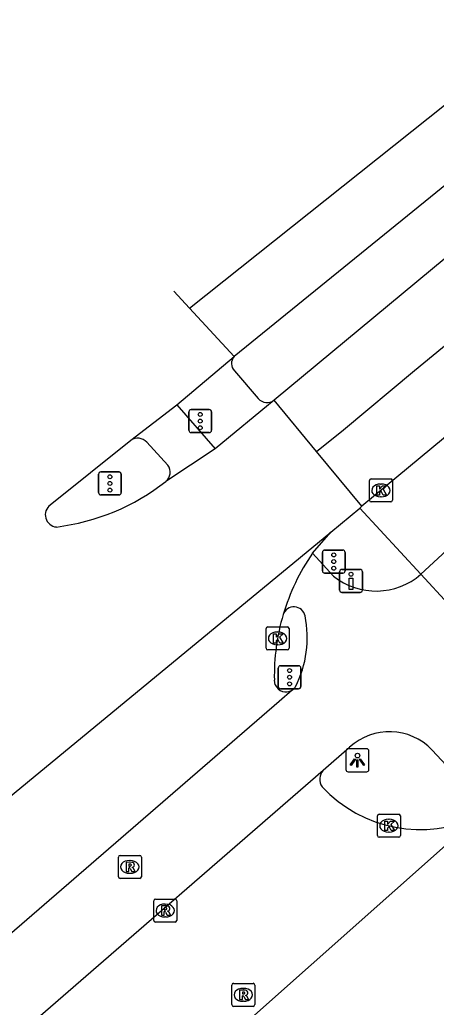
# Model space of a CAD drawing. Extents: x 157793 to 159380, y 380882 to 382313.
# Drawn here: x 159200.79 to 159218.91, y 382184.8 to 382227.74 of the extents above; entities that cross this region are included whole.
import ezdxf

# ---------------------------------------------------------------- set-up
doc = ezdxf.new("R2010")
doc.units = 0
for name, color, linetype in [('IMGEO_Drukknoppaal', 7, 'Continuous'), ('IMGEO_Fietspad_gesloten', 7, 'Continuous'), ('IMGEO_Kolk', 7, 'Continuous'), ('IMGEO_Lichtpunt', 7, 'Continuous'), ('IMGEO_Rijbaan_lokaal_gesloten', 7, 'Continuous'), ('IMGEO_Rijbaan_regionaal_gesloten', 7, 'Continuous'), ('IMGEO_Rioolput', 7, 'Continuous'), ('IMGEO_Verkeersregelinstallatiepaal', 7, 'Continuous'), ('IMGEO_Voetpad_open', 7, 'Continuous')]:
    doc.layers.add(name, color=color, linetype=linetype)

msp = doc.modelspace()

# ---------------------------------------------------------------- linework, layer by layer
at = {"layer": 'IMGEO_Drukknoppaal'}
for p, q in [((159214.706, 382202.939), (159214.706, 382203.739)), ((159214.706, 382203.739), (159214.706, 382202.939)), ((159214.806, 382203.839), (159215.596, 382203.839)), ((159215.596, 382203.839), (159214.806, 382203.839)), ((159215.696, 382203.739), (159215.696, 382202.939)), ((159215.696, 382202.939), (159215.696, 382203.739)), ((159215.596, 382202.839), (159214.806, 382202.839)), ((159214.806, 382202.839), (159215.596, 382202.839))]:
    msp.add_line(p, q, dxfattribs=at)
msp.add_lwpolyline([(159215.276, 382203.464), (159215.276, 382202.964), (159215.126, 382202.964), (159215.126, 382203.464), (159215.276, 382203.464)], dxfattribs=at)
msp.add_circle((159215.201, 382203.629), 0.085, dxfattribs=at)
for centre, start, end in [((159214.806, 382203.739), 90, 180), ((159214.806, 382203.739), 90, 180), ((159215.596, 382203.739), 0, 90), ((159215.596, 382203.739), 360, 90), ((159214.806, 382202.939), 180, 270), ((159214.806, 382202.939), 180, 270), ((159215.596, 382202.939), 270, 0), ((159215.596, 382202.939), 270, 0)]:
    msp.add_arc(centre, 0.1, start, end, dxfattribs=at)
at = {"layer": 'IMGEO_Fietspad_gesloten'}
for points in [[(159207.628, 382210.989), (159209.293, 382209.088)], [(159207.239, 382208.368), (159206.322, 382209.372)], [(159224.271, 382208.936), (159220.861, 382206.052), (159218.246, 382203.629)], [(159214.438, 382203.543), (159213.523, 382204.54)], [(159218.246, 382203.629), (159220.641, 382201.021)], [(159212.787, 382198.736), (159212.75, 382198.687)], [(159213.99, 382195.103), (159215.142, 382196.103)], [(159218.727, 382195.984), (159220.761, 382193.808)]]:
    msp.add_lwpolyline(points, dxfattribs=at)
for centre, radius, start, end in [((159205.916, 382208.99), 0.557, 43.2709, 122.4991), ((159206.815, 382208.067), 0.52, 309.7763, 35.4308), ((159216.29, 382205.881), 2.983, 231.6123, 310.9752), ((159212.721, 382201.715), 0.493, 11.8551, 161.3978), ((159208.538, 382200.88), 4.76, 333.2323, 11.347), ((159212.393, 382198.981), 0.462, 301.5238, 320.4944), ((159216.874, 382194.23), 2.551, 43.4253, 132.7724)]:
    msp.add_arc(centre, radius, start, end, dxfattribs=at)
at = {"layer": 'IMGEO_Kolk'}
for p, q in [((159216.002, 382206.847), (159216.002, 382207.699)), ((159216.077, 382207.773), (159216.929, 382207.773)), ((159216.49, 382207.553), (159216.515, 382207.553)), ((159217.003, 382207.699), (159217.003, 382206.847)), ((159216.513, 382206.993), (159216.488, 382206.993)), ((159216.929, 382206.773), (159216.077, 382206.773)), ((159211.506, 382200.411), (159211.506, 382201.263)), ((159211.581, 382201.337), (159212.433, 382201.337)), ((159211.994, 382201.117), (159212.019, 382201.117)), ((159212.507, 382201.263), (159212.507, 382200.411)), ((159212.017, 382200.557), (159211.992, 382200.557)), ((159212.433, 382200.337), (159211.581, 382200.337)), ((159216.349, 382192.265), (159216.349, 382193.117)), ((159216.424, 382193.191), (159217.276, 382193.191)), ((159216.837, 382192.971), (159216.862, 382192.971)), ((159217.35, 382193.117), (159217.35, 382192.265)), ((159216.86, 382192.411), (159216.835, 382192.411)), ((159217.276, 382192.191), (159216.424, 382192.191))]:
    msp.add_line(p, q, dxfattribs=at)
for points in [[(159216.002, 382206.847), (159216.002, 382207.699)], [(159216.077, 382207.773), (159216.929, 382207.773)], [(159216.323, 382207.473), (159216.446, 382207.473), (159216.446, 382207.322), (159216.576, 382207.473), (159216.74, 382207.473), (159216.594, 382207.322), (159216.747, 382207.073), (159216.595, 382207.073), (159216.51, 382207.237), (159216.446, 382207.17), (159216.446, 382207.073), (159216.323, 382207.073), (159216.323, 382207.473)], [(159217.003, 382207.699), (159217.003, 382206.847)], [(159216.929, 382206.773), (159216.077, 382206.773)], [(159211.506, 382200.411), (159211.506, 382201.263)], [(159211.581, 382201.337), (159212.433, 382201.337)], [(159211.827, 382201.037), (159211.95, 382201.037), (159211.95, 382200.886), (159212.08, 382201.037), (159212.244, 382201.037), (159212.098, 382200.886), (159212.251, 382200.637), (159212.099, 382200.637), (159212.014, 382200.801), (159211.95, 382200.734), (159211.95, 382200.637), (159211.827, 382200.637), (159211.827, 382201.037)], [(159212.507, 382201.263), (159212.507, 382200.411)], [(159212.433, 382200.337), (159211.581, 382200.337)], [(159216.349, 382192.265), (159216.349, 382193.117)], [(159216.424, 382193.191), (159217.276, 382193.191)], [(159216.67, 382192.891), (159216.793, 382192.891), (159216.793, 382192.74), (159216.923, 382192.891), (159217.087, 382192.891), (159216.941, 382192.74), (159217.094, 382192.491), (159216.942, 382192.491), (159216.857, 382192.655), (159216.793, 382192.588), (159216.793, 382192.491), (159216.67, 382192.491), (159216.67, 382192.891)], [(159217.35, 382193.117), (159217.35, 382192.265)], [(159217.276, 382192.191), (159216.424, 382192.191)]]:
    msp.add_lwpolyline(points, dxfattribs=at)
for centre, start, end in [((159216.079, 382207.697), 91.552, 178.448), ((159216.079, 382207.697), 91.552, 178.448), ((159216.927, 382207.697), 1.552, 88.448), ((159216.927, 382207.697), 1.552, 88.448), ((159216.079, 382206.849), 181.552, 268.448), ((159216.079, 382206.849), 181.552, 268.448), ((159216.927, 382206.849), 271.552, 358.448), ((159216.927, 382206.849), 271.552, 358.448), ((159211.583, 382201.261), 91.552, 178.448), ((159211.583, 382201.261), 91.552, 178.448), ((159212.431, 382201.261), 1.552, 88.448), ((159212.431, 382201.261), 1.552, 88.448), ((159211.583, 382200.413), 181.552, 268.448), ((159211.583, 382200.413), 181.552, 268.448), ((159212.431, 382200.413), 271.552, 358.448), ((159212.431, 382200.413), 271.552, 358.448), ((159216.426, 382193.115), 91.552, 178.448), ((159216.426, 382193.115), 91.552, 178.448), ((159217.274, 382193.115), 1.552, 88.448), ((159217.274, 382193.115), 1.552, 88.448), ((159216.426, 382192.267), 181.552, 268.448), ((159216.426, 382192.267), 181.552, 268.448), ((159217.274, 382192.267), 271.552, 358.448), ((159217.274, 382192.267), 271.552, 358.448)]:
    msp.add_arc(centre, 0.0765, start, end, dxfattribs=at)
for centre, major_axis, ratio, start_param, end_param in [((159216.489, 382207.273), (-0.387, 0.002), 0.722429, 4.712389, 7.853982), ((159216.514, 382207.273), (-0.39, 0.002), 0.717154, 1.570796, 4.712389), ((159211.993, 382200.837), (-0.387, 0.002), 0.722429, 4.712389, 7.853982), ((159212.018, 382200.837), (-0.39, 0.002), 0.717154, 1.570796, 4.712389), ((159216.836, 382192.691), (-0.387, 0.002), 0.722429, 4.712389, 7.853982), ((159216.861, 382192.691), (-0.39, 0.002), 0.717154, 1.570796, 4.712389)]:
    msp.add_ellipse(centre, major_axis=major_axis, ratio=ratio, start_param=start_param, end_param=end_param, dxfattribs=at)
at = {"layer": 'IMGEO_Lichtpunt'}
for p, q in [((159214.983, 382195.943), (159214.983, 382195.136)), ((159214.983, 382195.943), (159214.983, 382195.136)), ((159215.885, 382196.038), (159215.077, 382196.038)), ((159215.885, 382196.038), (159215.077, 382196.038)), ((159215.979, 382195.136), (159215.979, 382195.943)), ((159215.979, 382195.136), (159215.979, 382195.943)), ((159215.077, 382195.042), (159215.885, 382195.042)), ((159215.077, 382195.042), (159215.885, 382195.042))]:
    msp.add_line(p, q, dxfattribs=at)
for points in [[(159215.357, 382195.607), (159215.396, 382195.579), (159215.208, 382195.317), (159215.17, 382195.344), (159215.357, 382195.607)], [(159215.459, 382195.559), (159215.506, 382195.559), (159215.506, 382195.237), (159215.459, 382195.237), (159215.459, 382195.559)], [(159215.569, 382195.579), (159215.607, 382195.606), (159215.794, 382195.344), (159215.755, 382195.316), (159215.569, 382195.579)]]:
    msp.add_lwpolyline(points, dxfattribs=at)
msp.add_circle((159215.482, 382195.741), 0.0994, dxfattribs=at)
for centre, start, end in [((159215.077, 382195.943), 90, 180), ((159215.077, 382195.943), 90, 180), ((159215.885, 382195.943), 0, 90), ((159215.885, 382195.943), 0, 90), ((159215.077, 382195.136), 180, 270), ((159215.077, 382195.136), 180, 270), ((159215.885, 382195.136), 270, 0), ((159215.885, 382195.136), 270, 360)]:
    msp.add_arc(centre, 0.0946, start, end, dxfattribs=at)
at = {"layer": 'IMGEO_Rijbaan_lokaal_gesloten'}
for points in [[(159201.356, 382184.144), (159213.99, 382195.103)], [(159220.741, 382193.101), (159202.412, 382176.829)]]:
    msp.add_lwpolyline(points, dxfattribs=at)
for centre, radius, start, end in [((159214.408, 382194.716), 0.57, 137.2634, 215.2148), ((159218.217, 382198.365), 5.838, 222.9426, 295.6167)]:
    msp.add_arc(centre, radius, start, end, dxfattribs=at)
at = {"layer": 'IMGEO_Rijbaan_regionaal_gesloten'}
for points in [[(159208.181, 382215.197), (159267.484, 382262.412), (159270.9, 382264.905), (159275.889, 382268.212)], [(159272.168, 382265.01), (159258.898, 382252.81), (159253.52, 382248.32), (159210.119, 382213.093)], [(159213.699, 382208.963), (159214.879, 382209.914), (159217.968, 382212.485), (159221.052, 382215.022), (159224.065, 382217.5), (159227.227, 382220.101), (159230.386, 382222.665), (159233.485, 382225.261), (159236.584, 382227.858), (159239.476, 382230.176), (159248.778, 382237.812), (159251.844, 382240.223), (159254.967, 382242.68), (159258.164, 382245.196), (159261.34, 382247.622), (159264.464, 382250.009), (159267.589, 382252.396), (159273.614, 382256.831)], [(159249.65, 382242.383), (159243.493, 382237.432), (159211.852, 382211.192)], [(159244.258, 382230.278), (159215.672, 382206.584)], [(159207.494, 382215.943), (159208.18, 382215.198), (159208.181, 382215.197)], [(159210.119, 382213.093), (159208.181, 382215.197)], [(159207.628, 382210.989), (159210.119, 382213.093)], [(159205.617, 382209.46), (159207.628, 382210.989)], [(159211.852, 382211.192), (159209.293, 382209.088)], [(159213.699, 382208.963), (159211.852, 382211.192)], [(159202.121, 382206.64), (159205.617, 382209.46)], [(159209.293, 382209.088), (159207.148, 382207.667)], [(159215.672, 382206.584), (159213.699, 382208.963)], [(159215.579, 382206.507), (159215.672, 382206.584)], [(159214.319, 382205.464), (159215.579, 382206.507)], [(159183.954, 382180.445), (159214.319, 382205.464)], [(159213.523, 382204.54), (159214.319, 382205.464)], [(159211.905, 382198.823), (159211.869, 382199.025)], [(159212.635, 382198.587), (159212.071, 382198.099), (159197.001, 382185.065)]]:
    msp.add_lwpolyline(points, dxfattribs=at)
for centre, radius, start, end in [((159201.199, 382215.238), 9.629, 277.0796, 308.1567), ((159202.433, 382206.211), 0.53, 126.0624, 264.8932), ((159221.341, 382199.185), 9.476, 145.5944, 163.5306), ((159220.853, 382199.26), 8.987, 163.101, 181.4962), ((159212.369, 382199.011), 0.501, 202.1051, 302.0641)]:
    msp.add_arc(centre, radius, start, end, dxfattribs=at)
at = {"layer": 'IMGEO_Rioolput'}
for p, q in [((159205.081, 382190.475), (159205.081, 382191.327)), ((159205.156, 382191.401), (159206.008, 382191.401)), ((159205.569, 382191.181), (159205.594, 382191.181)), ((159206.082, 382191.327), (159206.082, 382190.475)), ((159206.008, 382190.401), (159205.156, 382190.401)), ((159205.592, 382190.621), (159205.567, 382190.621)), ((159206.62, 382188.577), (159206.62, 382189.429)), ((159206.695, 382189.503), (159207.547, 382189.503)), ((159207.621, 382189.429), (159207.621, 382188.577)), ((159207.108, 382189.283), (159207.133, 382189.283)), ((159207.547, 382188.503), (159206.695, 382188.503)), ((159207.131, 382188.723), (159207.106, 382188.723)), ((159210.016, 382184.911), (159210.016, 382185.763)), ((159210.091, 382185.837), (159210.943, 382185.837)), ((159210.504, 382185.617), (159210.529, 382185.617)), ((159211.017, 382185.763), (159211.017, 382184.911)), ((159210.943, 382184.837), (159210.091, 382184.837)), ((159210.527, 382185.057), (159210.502, 382185.057))]:
    msp.add_line(p, q, dxfattribs=at)
for points in [[(159205.081, 382190.475), (159205.081, 382191.327)], [(159205.156, 382191.401), (159206.008, 382191.401)], [(159205.67, 382191.099), (159205.418, 382191.101), (159205.418, 382190.701)], [(159206.082, 382191.327), (159206.082, 382190.475)], [(159205.418, 382190.701), (159205.542, 382190.701), (159205.542, 382190.863), (159205.553, 382190.863)], [(159205.596, 382191.02), (159205.542, 382191.02), (159205.542, 382190.939)], [(159205.542, 382190.939), (159205.594, 382190.939)], [(159205.6, 382190.834), (159205.671, 382190.701), (159205.811, 382190.701), (159205.746, 382190.827)], [(159206.008, 382190.401), (159205.156, 382190.401)], [(159206.62, 382188.577), (159206.62, 382189.429)], [(159206.695, 382189.503), (159207.547, 382189.503)], [(159207.621, 382189.429), (159207.621, 382188.577)], [(159207.209, 382189.201), (159206.957, 382189.203), (159206.957, 382188.803)], [(159206.957, 382188.803), (159207.081, 382188.803), (159207.081, 382188.965), (159207.092, 382188.965)], [(159207.135, 382189.122), (159207.081, 382189.122), (159207.081, 382189.041)], [(159207.081, 382189.041), (159207.133, 382189.041)], [(159207.139, 382188.936), (159207.21, 382188.803), (159207.35, 382188.803), (159207.285, 382188.929)], [(159207.547, 382188.503), (159206.695, 382188.503)], [(159210.016, 382184.911), (159210.016, 382185.763)], [(159210.091, 382185.837), (159210.943, 382185.837)], [(159210.605, 382185.535), (159210.353, 382185.537), (159210.353, 382185.137)], [(159211.017, 382185.763), (159211.017, 382184.911)], [(159210.353, 382185.137), (159210.477, 382185.137), (159210.477, 382185.299), (159210.488, 382185.299)], [(159210.531, 382185.456), (159210.477, 382185.456), (159210.477, 382185.375)], [(159210.477, 382185.375), (159210.529, 382185.375)], [(159210.535, 382185.27), (159210.606, 382185.137), (159210.746, 382185.137), (159210.681, 382185.263)], [(159210.943, 382184.837), (159210.091, 382184.837)]]:
    msp.add_lwpolyline(points, dxfattribs=at)
for centre, radius, start, end in [((159205.158, 382191.325), 0.0765, 91.552, 178.448), ((159205.158, 382191.325), 0.0765, 91.552, 178.448), ((159205.669, 382190.989), 0.109, 350.3612, 89.416), ((159206.006, 382191.325), 0.0765, 1.552, 88.448), ((159206.006, 382191.325), 0.0765, 1.552, 88.448), ((159205.552, 382190.81), 0.0533, 26.0293, 88.6989), ((159205.578, 382191.128), 0.19, 274.7715, 282.9687), ((159205.602, 382190.924), 0.0964, 77.0061, 93.1865), ((159205.616, 382190.981), 0.0378, 276.6634, 79.6772), ((159205.667, 382190.989), 0.112, 277.5842, 350.9817), ((159205.651, 382190.774), 0.108, 29.5134, 73.7905), ((159205.158, 382190.477), 0.0765, 181.552, 268.448), ((159205.158, 382190.477), 0.0765, 181.552, 268.448), ((159206.006, 382190.477), 0.0765, 271.552, 358.448), ((159206.006, 382190.477), 0.0765, 271.552, 358.448), ((159206.697, 382189.427), 0.0765, 91.552, 178.448), ((159206.697, 382189.427), 0.0765, 91.552, 178.448), ((159207.545, 382189.427), 0.0765, 1.552, 88.448), ((159207.545, 382189.427), 0.0765, 1.552, 88.448), ((159207.091, 382188.912), 0.0533, 26.0293, 88.6989), ((159207.117, 382189.23), 0.19, 274.7715, 282.9687), ((159207.141, 382189.026), 0.0964, 77.0061, 93.1865), ((159207.155, 382189.083), 0.0378, 276.6634, 79.6772), ((159207.208, 382189.091), 0.109, 350.3612, 89.416), ((159207.206, 382189.091), 0.112, 277.5842, 350.9817), ((159207.19, 382188.876), 0.108, 29.5134, 73.7905), ((159206.697, 382188.579), 0.0765, 181.552, 268.448), ((159206.697, 382188.579), 0.0765, 181.552, 268.448), ((159207.545, 382188.579), 0.0765, 271.552, 358.448), ((159207.545, 382188.579), 0.0765, 271.552, 358.448), ((159210.093, 382185.761), 0.0765, 91.552, 178.448), ((159210.093, 382185.761), 0.0765, 91.552, 178.448), ((159210.604, 382185.425), 0.109, 350.3612, 89.416), ((159210.941, 382185.761), 0.0765, 1.552, 88.448), ((159210.941, 382185.761), 0.0765, 1.552, 88.448), ((159210.487, 382185.246), 0.0533, 26.0293, 88.6989), ((159210.513, 382185.564), 0.19, 274.7715, 282.9687), ((159210.537, 382185.36), 0.0964, 77.0061, 93.1865), ((159210.551, 382185.417), 0.0378, 276.6634, 79.6772), ((159210.602, 382185.425), 0.112, 277.5842, 350.9817), ((159210.586, 382185.21), 0.108, 29.5134, 73.7905), ((159210.093, 382184.913), 0.0765, 181.552, 268.448), ((159210.093, 382184.913), 0.0765, 181.552, 268.448), ((159210.941, 382184.913), 0.0765, 271.552, 358.448), ((159210.941, 382184.913), 0.0765, 271.552, 358.448)]:
    msp.add_arc(centre, radius, start, end, dxfattribs=at)
for centre, major_axis, ratio, start_param, end_param in [((159205.568, 382190.901), (-0.387, 0.002), 0.722429, 4.712389, 7.853982), ((159205.593, 382190.901), (-0.39, 0.002), 0.717154, 1.570796, 4.712389), ((159207.107, 382189.003), (-0.387, 0.002), 0.722429, 4.712389, 7.853982), ((159207.132, 382189.003), (-0.39, 0.002), 0.717154, 1.570796, 4.712389), ((159210.503, 382185.337), (-0.387, 0.002), 0.722429, 4.712389, 7.853982), ((159210.528, 382185.337), (-0.39, 0.002), 0.717154, 1.570796, 4.712389)]:
    msp.add_ellipse(centre, major_axis=major_axis, ratio=ratio, start_param=start_param, end_param=end_param, dxfattribs=at)
at = {"layer": 'IMGEO_Verkeersregelinstallatiepaal'}
for p, q in [((159208.148, 382209.888), (159208.148, 382210.688)), ((159208.148, 382210.688), (159208.148, 382209.888)), ((159208.248, 382210.788), (159209.038, 382210.788)), ((159209.038, 382210.788), (159208.248, 382210.788)), ((159209.138, 382210.688), (159209.138, 382209.888)), ((159209.138, 382209.888), (159209.138, 382210.688)), ((159209.038, 382209.788), (159208.248, 382209.788)), ((159208.248, 382209.788), (159209.038, 382209.788)), ((159204.22, 382207.177), (159204.22, 382207.977)), ((159204.22, 382207.977), (159204.22, 382207.177)), ((159204.32, 382208.077), (159205.11, 382208.077)), ((159205.11, 382208.077), (159204.32, 382208.077)), ((159205.21, 382207.977), (159205.21, 382207.177)), ((159205.21, 382207.177), (159205.21, 382207.977)), ((159205.11, 382207.077), (159204.32, 382207.077)), ((159204.32, 382207.077), (159205.11, 382207.077)), ((159213.955, 382203.778), (159213.955, 382204.578)), ((159213.955, 382204.578), (159213.955, 382203.778)), ((159214.055, 382204.678), (159214.845, 382204.678)), ((159214.845, 382204.678), (159214.055, 382204.678)), ((159214.945, 382204.578), (159214.945, 382203.778)), ((159214.945, 382203.778), (159214.945, 382204.578)), ((159214.845, 382203.678), (159214.055, 382203.678)), ((159214.055, 382203.678), (159214.845, 382203.678)), ((159212.034, 382198.75), (159212.034, 382199.55)), ((159212.034, 382199.55), (159212.034, 382198.75)), ((159212.134, 382199.65), (159212.924, 382199.65)), ((159212.924, 382199.65), (159212.134, 382199.65)), ((159213.024, 382199.55), (159213.024, 382198.75)), ((159213.024, 382198.75), (159213.024, 382199.55)), ((159212.924, 382198.65), (159212.134, 382198.65)), ((159212.134, 382198.65), (159212.924, 382198.65))]:
    msp.add_line(p, q, dxfattribs=at)
for centre in [(159208.643, 382210.578), (159208.643, 382210.288), (159208.643, 382209.998), (159204.715, 382207.867), (159204.715, 382207.577), (159204.715, 382207.287), (159214.45, 382204.468), (159214.45, 382204.178), (159214.45, 382203.888), (159212.529, 382199.44), (159212.529, 382199.15), (159212.529, 382198.86)]:
    msp.add_circle(centre, 0.085, dxfattribs=at)
for centre, start, end in [((159208.248, 382210.688), 90, 180), ((159208.248, 382210.688), 90, 180), ((159209.038, 382210.688), 0, 90), ((159209.038, 382210.688), 360, 90), ((159208.248, 382209.888), 180, 270), ((159208.248, 382209.888), 180, 270), ((159209.038, 382209.888), 270, 0), ((159209.038, 382209.888), 270, 0), ((159204.32, 382207.977), 90, 180), ((159204.32, 382207.977), 90, 180), ((159205.11, 382207.977), 0, 90), ((159205.11, 382207.977), 360, 90), ((159204.32, 382207.177), 180, 270), ((159204.32, 382207.177), 180, 270), ((159205.11, 382207.177), 270, 0), ((159205.11, 382207.177), 270, 0), ((159214.055, 382204.578), 90, 180), ((159214.055, 382204.578), 90, 180), ((159214.845, 382204.578), 0, 90), ((159214.845, 382204.578), 360, 90), ((159214.055, 382203.778), 180, 270), ((159214.055, 382203.778), 180, 270), ((159214.845, 382203.778), 270, 0), ((159214.845, 382203.778), 270, 0), ((159212.134, 382199.55), 90, 180), ((159212.134, 382199.55), 90, 180), ((159212.924, 382199.55), 0, 90), ((159212.924, 382199.55), 360, 90), ((159212.134, 382198.75), 180, 270), ((159212.134, 382198.75), 180, 270), ((159212.924, 382198.75), 270, 0), ((159212.924, 382198.75), 270, 0)]:
    msp.add_arc(centre, 0.1, start, end, dxfattribs=at)
at = {"layer": 'IMGEO_Voetpad_open'}
for points in [[(159210.127, 382212.473), (159211.167, 382211.266)], [(159215.579, 382206.507), (159218.246, 382203.629)]]:
    msp.add_lwpolyline(points, dxfattribs=at)
for centre, radius, start, end in [((159210.463, 382212.787), 0.46, 138.4148, 223.0637), ((159211.55, 382211.603), 0.51, 221.3857, 306.2829)]:
    msp.add_arc(centre, radius, start, end, dxfattribs=at)

doc.saveas('drawing.dxf')
